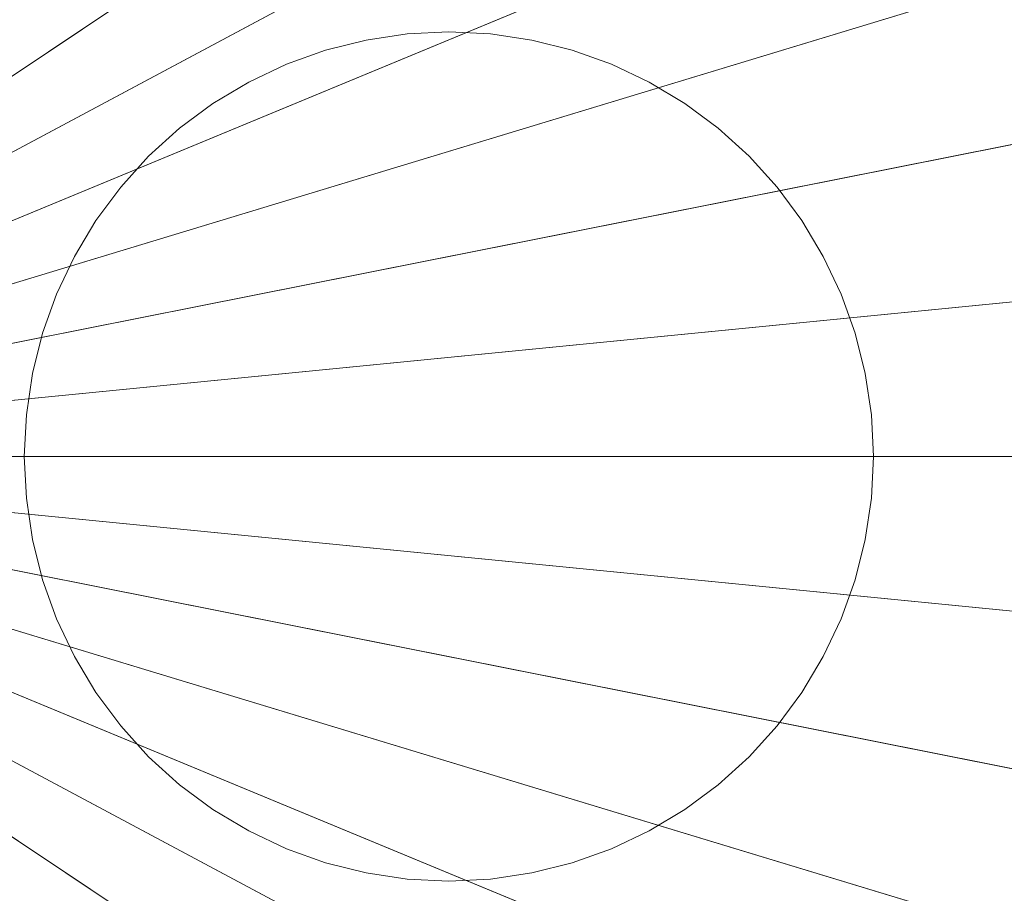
# Model space of a CAD drawing. Header units: millimetres. Extents: x 2270 to 2550, y -29847 to -29567.
# Tile 453 of 591: x 2438 to 2484, y -29728 to -29687. Entities that reach past the tile are written whole.
import ezdxf

# ---------------------------------------------------------------- set-up
doc = ezdxf.new("R2010")
doc.units = ezdxf.units.MM
doc.header["$LTSCALE"] = 25.4
doc.layers.add('Lighting-LED', color=7, linetype='Continuous', lineweight=5, true_color=0x000000)

msp = doc.modelspace()

# ---------------------------------------------------------------- linework, layer by layer
at = {"layer": 'Lighting-LED', "color": 18, "linetype": 'Continuous', "lineweight": 5, "true_color": 0x000000}
for points in [[(2410, -29707.5, -295.5), (2437.114, -29571.189, -295.5), (2450.345, -29574.502, -295.5)], [(2410, -29707.5, -295.5), (2450.345, -29574.502, -295.5), (2463.185, -29579.099, -295.5)], [(2410, -29707.5, -295.5), (2463.185, -29579.099, -295.5), (2475.516, -29584.928, -295.5)], [(2410, -29707.5, -295.5), (2475.516, -29584.928, -295.5), (2487.214, -29591.942, -295.5)], [(2445.972, -29588.916, -170.5), (2434.175, -29585.963, -170.5), (2410, -29707.5, -170.5)], [(2457.421, -29593.016, -170.5), (2445.972, -29588.916, -170.5), (2410, -29707.5, -170.5)], [(2410, -29707.5, -295.5), (2487.214, -29591.942, -295.5), (2498.168, -29600.067, -295.5)], [(2468.415, -29598.213, -170.5), (2457.421, -29593.016, -170.5), (2410, -29707.5, -170.5)], [(2478.845, -29604.466, -170.5), (2468.415, -29598.213, -170.5), (2410, -29707.5, -170.5)], [(2410, -29707.5, -295.5), (2498.168, -29600.067, -295.5), (2508.277, -29609.223, -295.5)], [(2488.612, -29611.711, -170.5), (2478.845, -29604.466, -170.5), (2410, -29707.5, -170.5)], [(2410, -29707.5, -295.5), (2508.277, -29609.223, -295.5), (2517.433, -29619.332, -295.5)], [(2497.626, -29619.874, -170.5), (2488.612, -29611.711, -170.5), (2410, -29707.5, -170.5)], [(2410, -29707.5, -295.5), (2517.433, -29619.332, -295.5), (2525.558, -29630.286, -295.5)], [(2505.789, -29628.888, -170.5), (2497.626, -29619.874, -170.5), (2410, -29707.5, -170.5)], [(2513.034, -29638.655, -170.5), (2505.789, -29628.888, -170.5), (2410, -29707.5, -170.5)], [(2410, -29707.5, -295.5), (2525.558, -29630.286, -295.5), (2532.572, -29641.984, -295.5)], [(2519.287, -29649.085, -170.5), (2513.034, -29638.655, -170.5), (2410, -29707.5, -170.5)], [(2410, -29707.5, -295.5), (2532.572, -29641.984, -295.5), (2538.401, -29654.315, -295.5)], [(2524.484, -29660.079, -170.5), (2519.287, -29649.085, -170.5), (2410, -29707.5, -170.5)], [(2410, -29707.5, -295.5), (2538.401, -29654.315, -295.5), (2542.998, -29667.155, -295.5)], [(2528.584, -29671.528, -170.5), (2524.484, -29660.079, -170.5), (2410, -29707.5, -170.5)], [(2410, -29707.5, -295.5), (2542.998, -29667.155, -295.5), (2546.311, -29680.386, -295.5)], [(2531.537, -29683.325, -170.5), (2528.584, -29671.528, -170.5), (2410, -29707.5, -170.5)], [(2410, -29707.5, -295.5), (2546.311, -29680.386, -295.5), (2548.311, -29693.878, -295.5)], [(2533.321, -29695.354, -170.5), (2531.537, -29683.325, -170.5), (2410, -29707.5, -170.5)], [(2456.015, -29687.348, -293.913), (2456.015, -29687.348, -297.088), (2454.049, -29687.639, -297.088), (2454.049, -29687.639, -293.913)], [(2458, -29687.25, -293.913), (2458, -29687.25, -297.088), (2456.015, -29687.348, -297.088), (2456.015, -29687.348, -293.913)], [(2459.985, -29687.348, -293.913), (2459.985, -29687.348, -297.088), (2458, -29687.25, -297.088), (2458, -29687.25, -293.913)], [(2461.951, -29687.639, -293.913), (2461.951, -29687.639, -297.088), (2459.985, -29687.348, -297.088), (2459.985, -29687.348, -293.913)], [(2454.049, -29687.639, -293.913), (2454.049, -29687.639, -297.088), (2452.122, -29688.122, -297.088), (2452.122, -29688.122, -293.913)], [(2463.878, -29688.122, -293.913), (2463.878, -29688.122, -297.088), (2461.951, -29687.639, -297.088), (2461.951, -29687.639, -293.913)], [(2452.122, -29688.122, -293.913), (2452.122, -29688.122, -297.088), (2450.251, -29688.791, -297.088), (2450.251, -29688.791, -293.913)], [(2465.749, -29688.791, -293.913), (2465.749, -29688.791, -297.088), (2463.878, -29688.122, -297.088), (2463.878, -29688.122, -293.913)], [(2450.251, -29688.791, -293.913), (2450.251, -29688.791, -297.088), (2448.454, -29689.641, -297.088), (2448.454, -29689.641, -293.913)], [(2467.546, -29689.641, -293.913), (2467.546, -29689.641, -297.088), (2465.749, -29688.791, -297.088), (2465.749, -29688.791, -293.913)], [(2448.454, -29689.641, -293.913), (2448.454, -29689.641, -297.088), (2446.75, -29690.663, -297.088), (2446.75, -29690.663, -293.913)], [(2469.25, -29690.663, -293.913), (2469.25, -29690.663, -297.088), (2467.546, -29689.641, -297.088), (2467.546, -29689.641, -293.913)], [(2446.75, -29690.663, -293.913), (2446.75, -29690.663, -297.088), (2445.154, -29691.847, -297.088), (2445.154, -29691.847, -293.913)], [(2470.846, -29691.847, -293.913), (2470.846, -29691.847, -297.088), (2469.25, -29690.663, -297.088), (2469.25, -29690.663, -293.913)], [(2445.154, -29691.847, -293.913), (2445.154, -29691.847, -297.088), (2443.681, -29693.181, -297.088), (2443.681, -29693.181, -293.913)], [(2472.319, -29693.181, -293.913), (2472.319, -29693.181, -297.088), (2470.846, -29691.847, -297.088), (2470.846, -29691.847, -293.913)], [(2443.681, -29693.181, -293.913), (2443.681, -29693.181, -297.088), (2442.347, -29694.654, -297.088), (2442.347, -29694.654, -293.913)], [(2473.653, -29694.654, -293.913), (2473.653, -29694.654, -297.088), (2472.319, -29693.181, -297.088), (2472.319, -29693.181, -293.913)], [(2410, -29707.5, -295.5), (2548.311, -29693.878, -295.5), (2548.985, -29707.5, -295.5)], [(2442.347, -29694.654, -293.913), (2442.347, -29694.654, -297.088), (2441.163, -29696.25, -297.088), (2441.163, -29696.25, -293.913)], [(2474.837, -29696.25, -293.913), (2474.837, -29696.25, -297.088), (2473.653, -29694.654, -297.088), (2473.653, -29694.654, -293.913)], [(2533.922, -29707.5, -170.5), (2533.321, -29695.354, -170.5), (2410, -29707.5, -170.5)], [(2441.163, -29696.25, -293.913), (2441.163, -29696.25, -297.088), (2440.141, -29697.954, -297.088), (2440.141, -29697.954, -293.913)], [(2475.859, -29697.954, -293.913), (2475.859, -29697.954, -297.088), (2474.837, -29696.25, -297.088), (2474.837, -29696.25, -293.913)], [(2440.141, -29697.954, -293.913), (2440.141, -29697.954, -297.088), (2439.291, -29699.751, -297.088), (2439.291, -29699.751, -293.913)], [(2476.709, -29699.751, -293.913), (2476.709, -29699.751, -297.088), (2475.859, -29697.954, -297.088), (2475.859, -29697.954, -293.913)], [(2439.291, -29699.751, -293.913), (2439.291, -29699.751, -297.088), (2438.622, -29701.622, -297.088), (2438.622, -29701.622, -293.913)], [(2477.378, -29701.622, -293.913), (2477.378, -29701.622, -297.088), (2476.709, -29699.751, -297.088), (2476.709, -29699.751, -293.913)], [(2438.622, -29701.622, -293.913), (2438.622, -29701.622, -297.088), (2438.139, -29703.549, -297.088), (2438.139, -29703.549, -293.913)], [(2477.861, -29703.549, -293.913), (2477.861, -29703.549, -297.088), (2477.378, -29701.622, -297.088), (2477.378, -29701.622, -293.913)], [(2438.139, -29703.549, -293.913), (2438.139, -29703.549, -297.088), (2437.848, -29705.515, -297.088), (2437.848, -29705.515, -293.913)], [(2478.152, -29705.515, -293.913), (2478.152, -29705.515, -297.088), (2477.861, -29703.549, -297.088), (2477.861, -29703.549, -293.913)], [(2437.848, -29705.515, -293.913), (2437.848, -29705.515, -297.088), (2437.75, -29707.5, -297.088), (2437.75, -29707.5, -293.913)], [(2478.25, -29707.5, -293.913), (2478.25, -29707.5, -297.088), (2478.152, -29705.515, -297.088), (2478.152, -29705.515, -293.913)], [(2533.321, -29719.646, -170.5), (2533.922, -29707.5, -170.5), (2410, -29707.5, -170.5)], [(2531.537, -29731.675, -170.5), (2533.321, -29719.646, -170.5), (2410, -29707.5, -170.5)], [(2528.584, -29743.472, -170.5), (2531.537, -29731.675, -170.5), (2410, -29707.5, -170.5)], [(2524.484, -29754.921, -170.5), (2528.584, -29743.472, -170.5), (2410, -29707.5, -170.5)], [(2519.287, -29765.915, -170.5), (2524.484, -29754.921, -170.5), (2410, -29707.5, -170.5)], [(2513.034, -29776.345, -170.5), (2519.287, -29765.915, -170.5), (2410, -29707.5, -170.5)], [(2505.789, -29786.112, -170.5), (2513.034, -29776.345, -170.5), (2410, -29707.5, -170.5)], [(2497.626, -29795.126, -170.5), (2505.789, -29786.112, -170.5), (2410, -29707.5, -170.5)], [(2488.612, -29803.289, -170.5), (2497.626, -29795.126, -170.5), (2410, -29707.5, -170.5)], [(2478.845, -29810.534, -170.5), (2488.612, -29803.289, -170.5), (2410, -29707.5, -170.5)], [(2468.415, -29816.787, -170.5), (2478.845, -29810.534, -170.5), (2410, -29707.5, -170.5)], [(2457.421, -29821.984, -170.5), (2468.415, -29816.787, -170.5), (2410, -29707.5, -170.5)], [(2445.972, -29826.084, -170.5), (2457.421, -29821.984, -170.5), (2410, -29707.5, -170.5)], [(2434.175, -29829.037, -170.5), (2445.972, -29826.084, -170.5), (2410, -29707.5, -170.5)], [(2410, -29707.5, -295.5), (2548.985, -29707.5, -295.5), (2548.311, -29721.122, -295.5)], [(2410, -29707.5, -295.5), (2548.311, -29721.122, -295.5), (2546.311, -29734.614, -295.5)], [(2410, -29707.5, -295.5), (2546.311, -29734.614, -295.5), (2542.998, -29747.845, -295.5)], [(2410, -29707.5, -295.5), (2542.998, -29747.845, -295.5), (2538.401, -29760.685, -295.5)], [(2410, -29707.5, -295.5), (2538.401, -29760.685, -295.5), (2532.572, -29773.016, -295.5)], [(2410, -29707.5, -295.5), (2532.572, -29773.016, -295.5), (2525.558, -29784.714, -295.5)], [(2410, -29707.5, -295.5), (2525.558, -29784.714, -295.5), (2517.433, -29795.668, -295.5)], [(2410, -29707.5, -295.5), (2517.433, -29795.668, -295.5), (2508.277, -29805.777, -295.5)], [(2410, -29707.5, -295.5), (2508.277, -29805.777, -295.5), (2498.168, -29814.933, -295.5)], [(2410, -29707.5, -295.5), (2498.168, -29814.933, -295.5), (2487.214, -29823.058, -295.5)], [(2410, -29707.5, -295.5), (2487.214, -29823.058, -295.5), (2475.516, -29830.072, -295.5)], [(2410, -29707.5, -295.5), (2475.516, -29830.072, -295.5), (2463.185, -29835.901, -295.5)], [(2410, -29707.5, -295.5), (2463.185, -29835.901, -295.5), (2450.345, -29840.498, -295.5)], [(2410, -29707.5, -295.5), (2450.345, -29840.498, -295.5), (2437.114, -29843.811, -295.5)], [(2437.75, -29707.5, -293.913), (2437.75, -29707.5, -297.088), (2437.848, -29709.485, -297.088), (2437.848, -29709.485, -293.913)], [(2478.152, -29709.485, -293.913), (2478.152, -29709.485, -297.088), (2478.25, -29707.5, -297.088), (2478.25, -29707.5, -293.913)], [(2437.848, -29709.485, -293.913), (2437.848, -29709.485, -297.088), (2438.139, -29711.451, -297.088), (2438.139, -29711.451, -293.913)], [(2477.861, -29711.451, -293.913), (2477.861, -29711.451, -297.088), (2478.152, -29709.485, -297.088), (2478.152, -29709.485, -293.913)], [(2438.139, -29711.451, -293.913), (2438.139, -29711.451, -297.088), (2438.622, -29713.378, -297.088), (2438.622, -29713.378, -293.913)], [(2477.378, -29713.378, -293.913), (2477.378, -29713.378, -297.088), (2477.861, -29711.451, -297.088), (2477.861, -29711.451, -293.913)], [(2438.622, -29713.378, -293.913), (2438.622, -29713.378, -297.088), (2439.291, -29715.249, -297.088), (2439.291, -29715.249, -293.913)], [(2476.709, -29715.249, -293.913), (2476.709, -29715.249, -297.088), (2477.378, -29713.378, -297.088), (2477.378, -29713.378, -293.913)], [(2439.291, -29715.249, -293.913), (2439.291, -29715.249, -297.088), (2440.141, -29717.046, -297.088), (2440.141, -29717.046, -293.913)], [(2475.859, -29717.046, -293.913), (2475.859, -29717.046, -297.088), (2476.709, -29715.249, -297.088), (2476.709, -29715.249, -293.913)], [(2440.141, -29717.046, -293.913), (2440.141, -29717.046, -297.088), (2441.163, -29718.75, -297.088), (2441.163, -29718.75, -293.913)], [(2474.837, -29718.75, -293.913), (2474.837, -29718.75, -297.088), (2475.859, -29717.046, -297.088), (2475.859, -29717.046, -293.913)], [(2441.163, -29718.75, -293.913), (2441.163, -29718.75, -297.088), (2442.347, -29720.346, -297.088), (2442.347, -29720.346, -293.913)], [(2473.653, -29720.346, -293.913), (2473.653, -29720.346, -297.088), (2474.837, -29718.75, -297.088), (2474.837, -29718.75, -293.913)], [(2442.347, -29720.346, -293.913), (2442.347, -29720.346, -297.088), (2443.681, -29721.819, -297.088), (2443.681, -29721.819, -293.913)], [(2472.319, -29721.819, -293.913), (2472.319, -29721.819, -297.088), (2473.653, -29720.346, -297.088), (2473.653, -29720.346, -293.913)], [(2443.681, -29721.819, -293.913), (2443.681, -29721.819, -297.088), (2445.154, -29723.153, -297.088), (2445.154, -29723.153, -293.913)], [(2470.846, -29723.153, -293.913), (2470.846, -29723.153, -297.088), (2472.319, -29721.819, -297.088), (2472.319, -29721.819, -293.913)], [(2445.154, -29723.153, -293.913), (2445.154, -29723.153, -297.088), (2446.75, -29724.337, -297.088), (2446.75, -29724.337, -293.913)], [(2469.25, -29724.337, -293.913), (2469.25, -29724.337, -297.088), (2470.846, -29723.153, -297.088), (2470.846, -29723.153, -293.913)], [(2446.75, -29724.337, -293.913), (2446.75, -29724.337, -297.088), (2448.454, -29725.359, -297.088), (2448.454, -29725.359, -293.913)], [(2467.546, -29725.359, -293.913), (2467.546, -29725.359, -297.088), (2469.25, -29724.337, -297.088), (2469.25, -29724.337, -293.913)], [(2448.454, -29725.359, -293.913), (2448.454, -29725.359, -297.088), (2450.251, -29726.209, -297.088), (2450.251, -29726.209, -293.913)], [(2465.749, -29726.209, -293.913), (2465.749, -29726.209, -297.088), (2467.546, -29725.359, -297.088), (2467.546, -29725.359, -293.913)], [(2450.251, -29726.209, -293.913), (2450.251, -29726.209, -297.088), (2452.122, -29726.878, -297.088), (2452.122, -29726.878, -293.913)], [(2463.878, -29726.878, -293.913), (2463.878, -29726.878, -297.088), (2465.749, -29726.209, -297.088), (2465.749, -29726.209, -293.913)], [(2452.122, -29726.878, -293.913), (2452.122, -29726.878, -297.088), (2454.049, -29727.361, -297.088), (2454.049, -29727.361, -293.913)], [(2461.951, -29727.361, -293.913), (2461.951, -29727.361, -297.088), (2463.878, -29726.878, -297.088), (2463.878, -29726.878, -293.913)], [(2454.049, -29727.361, -293.913), (2454.049, -29727.361, -297.088), (2456.015, -29727.652, -297.088), (2456.015, -29727.652, -293.913)], [(2459.985, -29727.652, -293.913), (2459.985, -29727.652, -297.088), (2461.951, -29727.361, -297.088), (2461.951, -29727.361, -293.913)], [(2456.015, -29727.652, -293.913), (2456.015, -29727.652, -297.088), (2458, -29727.75, -297.088), (2458, -29727.75, -293.913)], [(2458, -29727.75, -293.913), (2458, -29727.75, -297.088), (2459.985, -29727.652, -297.088), (2459.985, -29727.652, -293.913)]]:
    msp.add_3dface(points, dxfattribs=at)
for points, invisible_edges in [([(2440.141, -29697.954, -297.088), (2450.251, -29688.791, -297.088), (2459.985, -29687.348, -297.088), (2440.141, -29697.954, -297.088)], 15), ([(2450.251, -29726.209, -297.088), (2440.141, -29697.954, -297.088), (2459.985, -29687.348, -297.088), (2450.251, -29726.209, -297.088)], 15), ([(2440.141, -29697.954, -293.913), (2450.251, -29688.791, -293.913), (2459.985, -29687.348, -293.913), (2440.141, -29697.954, -293.913)], 15), ([(2450.251, -29726.209, -293.913), (2440.141, -29697.954, -293.913), (2459.985, -29687.348, -293.913), (2450.251, -29726.209, -293.913)], 15), ([(2450.251, -29688.791, -297.088), (2454.049, -29687.639, -297.088), (2456.015, -29687.348, -297.088), (2450.251, -29688.791, -297.088)], 13), ([(2450.251, -29688.791, -297.088), (2456.015, -29687.348, -297.088), (2459.985, -29687.348, -297.088), (2450.251, -29688.791, -297.088)], 15), ([(2459.985, -29687.348, -297.088), (2476.709, -29715.249, -297.088), (2450.251, -29726.209, -297.088), (2459.985, -29687.348, -297.088)], 15), ([(2450.251, -29688.791, -293.913), (2454.049, -29687.639, -293.913), (2456.015, -29687.348, -293.913), (2450.251, -29688.791, -293.913)], 13), ([(2450.251, -29688.791, -293.913), (2456.015, -29687.348, -293.913), (2459.985, -29687.348, -293.913), (2450.251, -29688.791, -293.913)], 15), ([(2459.985, -29687.348, -293.913), (2476.709, -29715.249, -293.913), (2450.251, -29726.209, -293.913), (2459.985, -29687.348, -293.913)], 15), ([(2456.015, -29687.348, -297.088), (2458, -29687.25, -297.088), (2459.985, -29687.348, -297.088), (2456.015, -29687.348, -297.088)], 12), ([(2456.015, -29687.348, -293.913), (2458, -29687.25, -293.913), (2459.985, -29687.348, -293.913), (2456.015, -29687.348, -293.913)], 12), ([(2459.985, -29687.348, -297.088), (2461.951, -29687.639, -297.088), (2465.749, -29688.791, -297.088), (2459.985, -29687.348, -297.088)], 14), ([(2459.985, -29687.348, -297.088), (2465.749, -29688.791, -297.088), (2470.846, -29691.847, -297.088), (2459.985, -29687.348, -297.088)], 15), ([(2459.985, -29687.348, -297.088), (2470.846, -29691.847, -297.088), (2475.859, -29697.954, -297.088), (2459.985, -29687.348, -297.088)], 15), ([(2459.985, -29687.348, -297.088), (2475.859, -29697.954, -297.088), (2476.709, -29715.249, -297.088), (2459.985, -29687.348, -297.088)], 15), ([(2459.985, -29687.348, -293.913), (2461.951, -29687.639, -293.913), (2465.749, -29688.791, -293.913), (2459.985, -29687.348, -293.913)], 14), ([(2459.985, -29687.348, -293.913), (2465.749, -29688.791, -293.913), (2470.846, -29691.847, -293.913), (2459.985, -29687.348, -293.913)], 15), ([(2459.985, -29687.348, -293.913), (2470.846, -29691.847, -293.913), (2475.859, -29697.954, -293.913), (2459.985, -29687.348, -293.913)], 15), ([(2459.985, -29687.348, -293.913), (2475.859, -29697.954, -293.913), (2476.709, -29715.249, -293.913), (2459.985, -29687.348, -293.913)], 15), ([(2450.251, -29688.791, -297.088), (2452.122, -29688.122, -297.088), (2454.049, -29687.639, -297.088), (2450.251, -29688.791, -297.088)], 12), ([(2450.251, -29688.791, -293.913), (2452.122, -29688.122, -293.913), (2454.049, -29687.639, -293.913), (2450.251, -29688.791, -293.913)], 12), ([(2461.951, -29687.639, -297.088), (2463.878, -29688.122, -297.088), (2465.749, -29688.791, -297.088), (2461.951, -29687.639, -297.088)], 12), ([(2461.951, -29687.639, -293.913), (2463.878, -29688.122, -293.913), (2465.749, -29688.791, -293.913), (2461.951, -29687.639, -293.913)], 12), ([(2440.141, -29697.954, -297.088), (2445.154, -29691.847, -297.088), (2450.251, -29688.791, -297.088), (2440.141, -29697.954, -297.088)], 15), ([(2440.141, -29697.954, -293.913), (2445.154, -29691.847, -293.913), (2450.251, -29688.791, -293.913), (2440.141, -29697.954, -293.913)], 15), ([(2445.154, -29691.847, -297.088), (2448.454, -29689.641, -297.088), (2450.251, -29688.791, -297.088), (2445.154, -29691.847, -297.088)], 13), ([(2445.154, -29691.847, -293.913), (2448.454, -29689.641, -293.913), (2450.251, -29688.791, -293.913), (2445.154, -29691.847, -293.913)], 13), ([(2465.749, -29688.791, -297.088), (2467.546, -29689.641, -297.088), (2470.846, -29691.847, -297.088), (2465.749, -29688.791, -297.088)], 14), ([(2465.749, -29688.791, -293.913), (2467.546, -29689.641, -293.913), (2470.846, -29691.847, -293.913), (2465.749, -29688.791, -293.913)], 14), ([(2445.154, -29691.847, -297.088), (2446.75, -29690.663, -297.088), (2448.454, -29689.641, -297.088), (2445.154, -29691.847, -297.088)], 12), ([(2445.154, -29691.847, -293.913), (2446.75, -29690.663, -293.913), (2448.454, -29689.641, -293.913), (2445.154, -29691.847, -293.913)], 12), ([(2467.546, -29689.641, -297.088), (2469.25, -29690.663, -297.088), (2470.846, -29691.847, -297.088), (2467.546, -29689.641, -297.088)], 12), ([(2467.546, -29689.641, -293.913), (2469.25, -29690.663, -293.913), (2470.846, -29691.847, -293.913), (2467.546, -29689.641, -293.913)], 12), ([(2440.141, -29697.954, -297.088), (2442.347, -29694.654, -297.088), (2445.154, -29691.847, -297.088), (2440.141, -29697.954, -297.088)], 15), ([(2440.141, -29697.954, -293.913), (2442.347, -29694.654, -293.913), (2445.154, -29691.847, -293.913), (2440.141, -29697.954, -293.913)], 15), ([(2442.347, -29694.654, -297.088), (2443.681, -29693.181, -297.088), (2445.154, -29691.847, -297.088), (2442.347, -29694.654, -297.088)], 12), ([(2442.347, -29694.654, -293.913), (2443.681, -29693.181, -293.913), (2445.154, -29691.847, -293.913), (2442.347, -29694.654, -293.913)], 12), ([(2470.846, -29691.847, -297.088), (2472.319, -29693.181, -297.088), (2473.653, -29694.654, -297.088), (2470.846, -29691.847, -297.088)], 12), ([(2470.846, -29691.847, -297.088), (2473.653, -29694.654, -297.088), (2475.859, -29697.954, -297.088), (2470.846, -29691.847, -297.088)], 15), ([(2470.846, -29691.847, -293.913), (2472.319, -29693.181, -293.913), (2473.653, -29694.654, -293.913), (2470.846, -29691.847, -293.913)], 12), ([(2470.846, -29691.847, -293.913), (2473.653, -29694.654, -293.913), (2475.859, -29697.954, -293.913), (2470.846, -29691.847, -293.913)], 15), ([(2440.141, -29697.954, -297.088), (2441.163, -29696.25, -297.088), (2442.347, -29694.654, -297.088), (2440.141, -29697.954, -297.088)], 12), ([(2440.141, -29697.954, -293.913), (2441.163, -29696.25, -293.913), (2442.347, -29694.654, -293.913), (2440.141, -29697.954, -293.913)], 12), ([(2473.653, -29694.654, -297.088), (2474.837, -29696.25, -297.088), (2475.859, -29697.954, -297.088), (2473.653, -29694.654, -297.088)], 12), ([(2473.653, -29694.654, -293.913), (2474.837, -29696.25, -293.913), (2475.859, -29697.954, -293.913), (2473.653, -29694.654, -293.913)], 12), ([(2437.848, -29709.485, -297.088), (2438.622, -29701.622, -297.088), (2440.141, -29697.954, -297.088), (2437.848, -29709.485, -297.088)], 15), ([(2450.251, -29726.209, -297.088), (2437.848, -29709.485, -297.088), (2440.141, -29697.954, -297.088), (2450.251, -29726.209, -297.088)], 15), ([(2437.848, -29709.485, -293.913), (2438.622, -29701.622, -293.913), (2440.141, -29697.954, -293.913), (2437.848, -29709.485, -293.913)], 15), ([(2450.251, -29726.209, -293.913), (2437.848, -29709.485, -293.913), (2440.141, -29697.954, -293.913), (2450.251, -29726.209, -293.913)], 15), ([(2438.622, -29701.622, -297.088), (2439.291, -29699.751, -297.088), (2440.141, -29697.954, -297.088), (2438.622, -29701.622, -297.088)], 12), ([(2438.622, -29701.622, -293.913), (2439.291, -29699.751, -293.913), (2440.141, -29697.954, -293.913), (2438.622, -29701.622, -293.913)], 12), ([(2475.859, -29697.954, -297.088), (2476.709, -29699.751, -297.088), (2477.378, -29701.622, -297.088), (2475.859, -29697.954, -297.088)], 12), ([(2475.859, -29697.954, -297.088), (2477.378, -29701.622, -297.088), (2478.152, -29709.485, -297.088), (2475.859, -29697.954, -297.088)], 15), ([(2475.859, -29697.954, -297.088), (2478.152, -29709.485, -297.088), (2476.709, -29715.249, -297.088), (2475.859, -29697.954, -297.088)], 15), ([(2475.859, -29697.954, -293.913), (2476.709, -29699.751, -293.913), (2477.378, -29701.622, -293.913), (2475.859, -29697.954, -293.913)], 12), ([(2475.859, -29697.954, -293.913), (2477.378, -29701.622, -293.913), (2478.152, -29709.485, -293.913), (2475.859, -29697.954, -293.913)], 15), ([(2475.859, -29697.954, -293.913), (2478.152, -29709.485, -293.913), (2476.709, -29715.249, -293.913), (2475.859, -29697.954, -293.913)], 15), ([(2437.848, -29705.515, -297.088), (2438.139, -29703.549, -297.088), (2438.622, -29701.622, -297.088), (2437.848, -29705.515, -297.088)], 12), ([(2437.848, -29709.485, -297.088), (2437.848, -29705.515, -297.088), (2438.622, -29701.622, -297.088), (2437.848, -29709.485, -297.088)], 15), ([(2437.848, -29705.515, -293.913), (2438.139, -29703.549, -293.913), (2438.622, -29701.622, -293.913), (2437.848, -29705.515, -293.913)], 12), ([(2437.848, -29709.485, -293.913), (2437.848, -29705.515, -293.913), (2438.622, -29701.622, -293.913), (2437.848, -29709.485, -293.913)], 15), ([(2477.378, -29701.622, -297.088), (2477.861, -29703.549, -297.088), (2478.152, -29705.515, -297.088), (2477.378, -29701.622, -297.088)], 12), ([(2477.378, -29701.622, -297.088), (2478.152, -29705.515, -297.088), (2478.152, -29709.485, -297.088), (2477.378, -29701.622, -297.088)], 15), ([(2477.378, -29701.622, -293.913), (2477.861, -29703.549, -293.913), (2478.152, -29705.515, -293.913), (2477.378, -29701.622, -293.913)], 12), ([(2477.378, -29701.622, -293.913), (2478.152, -29705.515, -293.913), (2478.152, -29709.485, -293.913), (2477.378, -29701.622, -293.913)], 15), ([(2437.848, -29709.485, -297.088), (2437.75, -29707.5, -297.088), (2437.848, -29705.515, -297.088), (2437.848, -29709.485, -297.088)], 12), ([(2437.848, -29709.485, -293.913), (2437.75, -29707.5, -293.913), (2437.848, -29705.515, -293.913), (2437.848, -29709.485, -293.913)], 12), ([(2478.152, -29705.515, -297.088), (2478.25, -29707.5, -297.088), (2478.152, -29709.485, -297.088), (2478.152, -29705.515, -297.088)], 12), ([(2478.152, -29705.515, -293.913), (2478.25, -29707.5, -293.913), (2478.152, -29709.485, -293.913), (2478.152, -29705.515, -293.913)], 12), ([(2439.291, -29715.249, -297.088), (2438.139, -29711.451, -297.088), (2437.848, -29709.485, -297.088), (2439.291, -29715.249, -297.088)], 13), ([(2442.347, -29720.346, -297.088), (2439.291, -29715.249, -297.088), (2437.848, -29709.485, -297.088), (2442.347, -29720.346, -297.088)], 15), ([(2450.251, -29726.209, -297.088), (2442.347, -29720.346, -297.088), (2437.848, -29709.485, -297.088), (2450.251, -29726.209, -297.088)], 15), ([(2439.291, -29715.249, -293.913), (2438.139, -29711.451, -293.913), (2437.848, -29709.485, -293.913), (2439.291, -29715.249, -293.913)], 13), ([(2442.347, -29720.346, -293.913), (2439.291, -29715.249, -293.913), (2437.848, -29709.485, -293.913), (2442.347, -29720.346, -293.913)], 15), ([(2450.251, -29726.209, -293.913), (2442.347, -29720.346, -293.913), (2437.848, -29709.485, -293.913), (2450.251, -29726.209, -293.913)], 15), ([(2478.152, -29709.485, -297.088), (2477.861, -29711.451, -297.088), (2476.709, -29715.249, -297.088), (2478.152, -29709.485, -297.088)], 14), ([(2478.152, -29709.485, -293.913), (2477.861, -29711.451, -293.913), (2476.709, -29715.249, -293.913), (2478.152, -29709.485, -293.913)], 14), ([(2439.291, -29715.249, -297.088), (2438.622, -29713.378, -297.088), (2438.139, -29711.451, -297.088), (2439.291, -29715.249, -297.088)], 12), ([(2439.291, -29715.249, -293.913), (2438.622, -29713.378, -293.913), (2438.139, -29711.451, -293.913), (2439.291, -29715.249, -293.913)], 12), ([(2477.861, -29711.451, -297.088), (2477.378, -29713.378, -297.088), (2476.709, -29715.249, -297.088), (2477.861, -29711.451, -297.088)], 12), ([(2477.861, -29711.451, -293.913), (2477.378, -29713.378, -293.913), (2476.709, -29715.249, -293.913), (2477.861, -29711.451, -293.913)], 12), ([(2442.347, -29720.346, -297.088), (2440.141, -29717.046, -297.088), (2439.291, -29715.249, -297.088), (2442.347, -29720.346, -297.088)], 13), ([(2442.347, -29720.346, -293.913), (2440.141, -29717.046, -293.913), (2439.291, -29715.249, -293.913), (2442.347, -29720.346, -293.913)], 13), ([(2476.709, -29715.249, -297.088), (2465.749, -29726.209, -297.088), (2450.251, -29726.209, -297.088), (2476.709, -29715.249, -297.088)], 15), ([(2476.709, -29715.249, -293.913), (2465.749, -29726.209, -293.913), (2450.251, -29726.209, -293.913), (2476.709, -29715.249, -293.913)], 15), ([(2476.709, -29715.249, -297.088), (2470.846, -29723.153, -297.088), (2465.749, -29726.209, -297.088), (2476.709, -29715.249, -297.088)], 15), ([(2476.709, -29715.249, -293.913), (2470.846, -29723.153, -293.913), (2465.749, -29726.209, -293.913), (2476.709, -29715.249, -293.913)], 15), ([(2476.709, -29715.249, -297.088), (2473.653, -29720.346, -297.088), (2470.846, -29723.153, -297.088), (2476.709, -29715.249, -297.088)], 15), ([(2476.709, -29715.249, -293.913), (2473.653, -29720.346, -293.913), (2470.846, -29723.153, -293.913), (2476.709, -29715.249, -293.913)], 15), ([(2476.709, -29715.249, -297.088), (2475.859, -29717.046, -297.088), (2473.653, -29720.346, -297.088), (2476.709, -29715.249, -297.088)], 14), ([(2476.709, -29715.249, -293.913), (2475.859, -29717.046, -293.913), (2473.653, -29720.346, -293.913), (2476.709, -29715.249, -293.913)], 14), ([(2442.347, -29720.346, -297.088), (2441.163, -29718.75, -297.088), (2440.141, -29717.046, -297.088), (2442.347, -29720.346, -297.088)], 12), ([(2442.347, -29720.346, -293.913), (2441.163, -29718.75, -293.913), (2440.141, -29717.046, -293.913), (2442.347, -29720.346, -293.913)], 12), ([(2475.859, -29717.046, -297.088), (2474.837, -29718.75, -297.088), (2473.653, -29720.346, -297.088), (2475.859, -29717.046, -297.088)], 12), ([(2475.859, -29717.046, -293.913), (2474.837, -29718.75, -293.913), (2473.653, -29720.346, -293.913), (2475.859, -29717.046, -293.913)], 12), ([(2445.154, -29723.153, -297.088), (2443.681, -29721.819, -297.088), (2442.347, -29720.346, -297.088), (2445.154, -29723.153, -297.088)], 12), ([(2450.251, -29726.209, -297.088), (2445.154, -29723.153, -297.088), (2442.347, -29720.346, -297.088), (2450.251, -29726.209, -297.088)], 15), ([(2445.154, -29723.153, -293.913), (2443.681, -29721.819, -293.913), (2442.347, -29720.346, -293.913), (2445.154, -29723.153, -293.913)], 12), ([(2450.251, -29726.209, -293.913), (2445.154, -29723.153, -293.913), (2442.347, -29720.346, -293.913), (2450.251, -29726.209, -293.913)], 15), ([(2473.653, -29720.346, -297.088), (2472.319, -29721.819, -297.088), (2470.846, -29723.153, -297.088), (2473.653, -29720.346, -297.088)], 12), ([(2473.653, -29720.346, -293.913), (2472.319, -29721.819, -293.913), (2470.846, -29723.153, -293.913), (2473.653, -29720.346, -293.913)], 12), ([(2448.454, -29725.359, -297.088), (2446.75, -29724.337, -297.088), (2445.154, -29723.153, -297.088), (2448.454, -29725.359, -297.088)], 12), ([(2450.251, -29726.209, -297.088), (2448.454, -29725.359, -297.088), (2445.154, -29723.153, -297.088), (2450.251, -29726.209, -297.088)], 14), ([(2448.454, -29725.359, -293.913), (2446.75, -29724.337, -293.913), (2445.154, -29723.153, -293.913), (2448.454, -29725.359, -293.913)], 12), ([(2450.251, -29726.209, -293.913), (2448.454, -29725.359, -293.913), (2445.154, -29723.153, -293.913), (2450.251, -29726.209, -293.913)], 14), ([(2470.846, -29723.153, -297.088), (2467.546, -29725.359, -297.088), (2465.749, -29726.209, -297.088), (2470.846, -29723.153, -297.088)], 13), ([(2470.846, -29723.153, -293.913), (2467.546, -29725.359, -293.913), (2465.749, -29726.209, -293.913), (2470.846, -29723.153, -293.913)], 13), ([(2470.846, -29723.153, -297.088), (2469.25, -29724.337, -297.088), (2467.546, -29725.359, -297.088), (2470.846, -29723.153, -297.088)], 12), ([(2470.846, -29723.153, -293.913), (2469.25, -29724.337, -293.913), (2467.546, -29725.359, -293.913), (2470.846, -29723.153, -293.913)], 12), ([(2454.049, -29727.361, -297.088), (2452.122, -29726.878, -297.088), (2450.251, -29726.209, -297.088), (2454.049, -29727.361, -297.088)], 12), ([(2456.015, -29727.652, -297.088), (2454.049, -29727.361, -297.088), (2450.251, -29726.209, -297.088), (2456.015, -29727.652, -297.088)], 14), ([(2465.749, -29726.209, -297.088), (2456.015, -29727.652, -297.088), (2450.251, -29726.209, -297.088), (2465.749, -29726.209, -297.088)], 15), ([(2454.049, -29727.361, -293.913), (2452.122, -29726.878, -293.913), (2450.251, -29726.209, -293.913), (2454.049, -29727.361, -293.913)], 12), ([(2456.015, -29727.652, -293.913), (2454.049, -29727.361, -293.913), (2450.251, -29726.209, -293.913), (2456.015, -29727.652, -293.913)], 14), ([(2465.749, -29726.209, -293.913), (2456.015, -29727.652, -293.913), (2450.251, -29726.209, -293.913), (2465.749, -29726.209, -293.913)], 15), ([(2465.749, -29726.209, -297.088), (2459.985, -29727.652, -297.088), (2456.015, -29727.652, -297.088), (2465.749, -29726.209, -297.088)], 15), ([(2465.749, -29726.209, -293.913), (2459.985, -29727.652, -293.913), (2456.015, -29727.652, -293.913), (2465.749, -29726.209, -293.913)], 15), ([(2465.749, -29726.209, -297.088), (2461.951, -29727.361, -297.088), (2459.985, -29727.652, -297.088), (2465.749, -29726.209, -297.088)], 13), ([(2465.749, -29726.209, -293.913), (2461.951, -29727.361, -293.913), (2459.985, -29727.652, -293.913), (2465.749, -29726.209, -293.913)], 13), ([(2465.749, -29726.209, -297.088), (2463.878, -29726.878, -297.088), (2461.951, -29727.361, -297.088), (2465.749, -29726.209, -297.088)], 12), ([(2465.749, -29726.209, -293.913), (2463.878, -29726.878, -293.913), (2461.951, -29727.361, -293.913), (2465.749, -29726.209, -293.913)], 12), ([(2459.985, -29727.652, -297.088), (2458, -29727.75, -297.088), (2456.015, -29727.652, -297.088), (2459.985, -29727.652, -297.088)], 12), ([(2459.985, -29727.652, -293.913), (2458, -29727.75, -293.913), (2456.015, -29727.652, -293.913), (2459.985, -29727.652, -293.913)], 12)]:
    msp.add_3dface(points, dxfattribs=dict(at, invisible_edges=invisible_edges))

doc.saveas('drawing.dxf')
